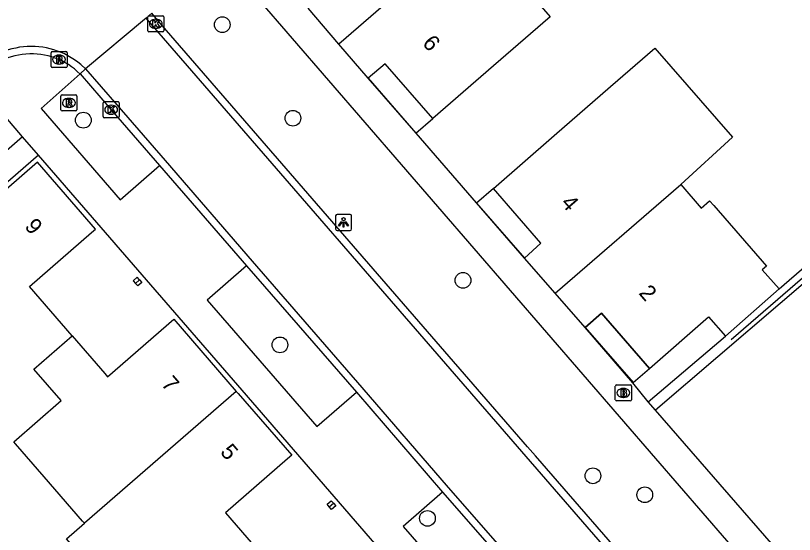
# Model space of a CAD drawing. Extents: x 155888 to 156864, y 383882 to 384671.
# Drawn here: x 156227.53 to 156275.97, y 384111.22 to 384143.46 of the extents above; entities that cross this region are included whole.
import ezdxf

# ---------------------------------------------------------------- set-up
doc = ezdxf.new("R2010")
doc.units = 0
for name, color, linetype in [('IMGEO_Boom', 7, 'Continuous'), ('IMGEO_Brandkraan', 7, 'Continuous'), ('IMGEO_Haag', 7, 'Continuous'), ('IMGEO_Hek', 7, 'Continuous'), ('IMGEO_Kolk', 7, 'Continuous'), ('IMGEO_Lichtpunt', 7, 'Continuous'), ('IMGEO_Pand', 7, 'Continuous'), ('IMGEO_Pand_nummerreeks', 7, 'Continuous'), ('IMGEO_Pand_overbouw', 7, 'Continuous'), ('IMGEO_Rijbaan_lokaal_gesloten', 7, 'Continuous'), ('IMGEO_Rijbaan_lokaal_open', 7, 'Continuous'), ('IMGEO_Rioolput', 7, 'Continuous'), ('IMGEO_Voetpad_open', 7, 'Continuous')]:
    doc.layers.add(name, color=color, linetype=linetype)

msp = doc.modelspace()

# ---------------------------------------------------------------- linework, layer by layer
at = {"layer": 'IMGEO_Boom'}
for centre in [(156240.386, 384142.895), (156244.778, 384137.082), (156231.744, 384136.961), (156255.357, 384127.006), (156243.971, 384122.995), (156263.435, 384114.858), (156266.66, 384113.679), (156253.144, 384112.211)]:
    msp.add_circle(centre, 0.489, dxfattribs=at)
at = {"layer": 'IMGEO_Brandkraan'}
for p, q in [((156264.828, 384119.582), (156264.828, 384120.434)), ((156264.903, 384120.508), (156265.755, 384120.508)), ((156265.316, 384120.288), (156265.341, 384120.288)), ((156265.829, 384120.434), (156265.829, 384119.582)), ((156265.339, 384119.728), (156265.314, 384119.728)), ((156265.755, 384119.508), (156264.903, 384119.508))]:
    msp.add_line(p, q, dxfattribs=at)
for points in [[(156264.828, 384119.582), (156264.828, 384120.434)], [(156264.903, 384120.508), (156265.755, 384120.508)], [(156265.176, 384120.208), (156265.176, 384119.808), (156265.389, 384119.808)], [(156265.407, 384120.208), (156265.176, 384120.208)], [(156265.355, 384120.127), (156265.301, 384120.127), (156265.301, 384120.051)], [(156265.301, 384120.051), (156265.354, 384120.051)], [(156265.829, 384120.434), (156265.829, 384119.582)], [(156265.363, 384119.975), (156265.301, 384119.975), (156265.301, 384119.894)], [(156265.301, 384119.894), (156265.363, 384119.894)], [(156265.755, 384119.508), (156264.903, 384119.508)]]:
    msp.add_lwpolyline(points, dxfattribs=at)
for centre, radius, start, end in [((156264.905, 384120.432), 0.0765, 91.552, 178.448), ((156264.905, 384120.432), 0.0765, 91.552, 178.448), ((156265.356, 384120.089), 0.0379, 267.8285, 90.9355), ((156265.411, 384120.063), 0.145, 59.4692, 91.5367), ((156265.436, 384120.11), 0.0922, 285.5137, 58.1501), ((156265.753, 384120.432), 0.0765, 1.552, 88.448), ((156265.753, 384120.432), 0.0765, 1.552, 88.448), ((156264.905, 384119.584), 0.0765, 181.552, 268.448), ((156264.905, 384119.584), 0.0765, 181.552, 268.448), ((156265.364, 384119.934), 0.0404, 269.8759, 90.5077), ((156265.395, 384120.059), 0.251, 268.6676, 293.5347), ((156265.441, 384119.918), 0.105, 301.3115, 78.989), ((156265.753, 384119.584), 0.0765, 271.552, 358.448), ((156265.753, 384119.584), 0.0765, 271.552, 358.448)]:
    msp.add_arc(centre, radius, start, end, dxfattribs=at)
for centre, major_axis, ratio, start_param, end_param in [((156265.315, 384120.008), (-0.387, 0.002), 0.722429, 4.712389, 7.853982), ((156265.34, 384120.008), (-0.39, 0.002), 0.717154, 1.570796, 4.712389)]:
    msp.add_ellipse(centre, major_axis=major_axis, ratio=ratio, start_param=start_param, end_param=end_param, dxfattribs=at)
at = {"layer": 'IMGEO_Haag'}
for points in [[(156302.21, 384148.793), (156267.335, 384118.935)], [(156275.017, 384126.47), (156285.523, 384135.566)], [(156266.876, 384119.462), (156271.681, 384123.545)]]:
    msp.add_lwpolyline(points, dxfattribs=at)
at = {"layer": 'IMGEO_Hek'}
msp.add_lwpolyline([(156302.003, 384149.234), (156272.024, 384123.309)], dxfattribs=at)
at = {"layer": 'IMGEO_Kolk'}
for p, q in [((156235.753, 384142.522), (156235.753, 384143.374)), ((156235.828, 384143.448), (156236.68, 384143.448)), ((156236.754, 384143.374), (156236.754, 384142.522)), ((156236.241, 384143.228), (156236.266, 384143.228)), ((156236.68, 384142.448), (156235.828, 384142.448)), ((156236.264, 384142.668), (156236.239, 384142.668)), ((156232.975, 384137.185), (156232.975, 384138.037)), ((156233.05, 384138.111), (156233.902, 384138.111)), ((156233.976, 384138.037), (156233.976, 384137.185)), ((156233.463, 384137.891), (156233.488, 384137.891)), ((156233.902, 384137.111), (156233.05, 384137.111)), ((156233.486, 384137.331), (156233.461, 384137.331))]:
    msp.add_line(p, q, dxfattribs=at)
for points in [[(156235.753, 384142.522), (156235.753, 384143.374)], [(156235.828, 384143.448), (156236.68, 384143.448)], [(156236.754, 384143.374), (156236.754, 384142.522)], [(156236.074, 384143.148), (156236.197, 384143.148), (156236.197, 384142.997), (156236.327, 384143.148), (156236.491, 384143.148), (156236.345, 384142.997), (156236.498, 384142.748), (156236.346, 384142.748), (156236.261, 384142.912), (156236.197, 384142.845), (156236.197, 384142.748), (156236.074, 384142.748), (156236.074, 384143.148)], [(156236.68, 384142.448), (156235.828, 384142.448)], [(156232.975, 384137.185), (156232.975, 384138.037)], [(156233.05, 384138.111), (156233.902, 384138.111)], [(156233.976, 384138.037), (156233.976, 384137.185)], [(156233.296, 384137.811), (156233.419, 384137.811), (156233.419, 384137.66), (156233.549, 384137.811), (156233.713, 384137.811), (156233.567, 384137.66), (156233.72, 384137.411), (156233.568, 384137.411), (156233.483, 384137.575), (156233.419, 384137.508), (156233.419, 384137.411), (156233.296, 384137.411), (156233.296, 384137.811)], [(156233.902, 384137.111), (156233.05, 384137.111)]]:
    msp.add_lwpolyline(points, dxfattribs=at)
for centre, start, end in [((156235.83, 384143.372), 91.552, 178.448), ((156235.83, 384143.372), 91.552, 178.448), ((156236.678, 384143.372), 1.552, 88.448), ((156236.678, 384143.372), 1.552, 88.448), ((156235.83, 384142.524), 181.552, 268.448), ((156235.83, 384142.524), 181.552, 268.448), ((156236.678, 384142.524), 271.552, 358.448), ((156236.678, 384142.524), 271.552, 358.448), ((156233.052, 384138.035), 91.552, 178.448), ((156233.052, 384138.035), 91.552, 178.448), ((156233.9, 384138.035), 1.552, 88.448), ((156233.9, 384138.035), 1.552, 88.448), ((156233.052, 384137.187), 181.552, 268.448), ((156233.052, 384137.187), 181.552, 268.448), ((156233.9, 384137.187), 271.552, 358.448), ((156233.9, 384137.187), 271.552, 358.448)]:
    msp.add_arc(centre, 0.0765, start, end, dxfattribs=at)
for centre, major_axis, ratio, start_param, end_param in [((156236.24, 384142.948), (-0.387, 0.002), 0.722429, 4.712389, 7.853982), ((156236.265, 384142.948), (-0.39, 0.002), 0.717154, 1.570796, 4.712389), ((156233.462, 384137.611), (-0.387, 0.002), 0.722429, 4.712389, 7.853982), ((156233.487, 384137.611), (-0.39, 0.002), 0.717154, 1.570796, 4.712389)]:
    msp.add_ellipse(centre, major_axis=major_axis, ratio=ratio, start_param=start_param, end_param=end_param, dxfattribs=at)
at = {"layer": 'IMGEO_Lichtpunt'}
for p, q in [((156247.43, 384131.008), (156247.43, 384130.201)), ((156247.43, 384131.008), (156247.43, 384130.201)), ((156248.332, 384131.103), (156247.524, 384131.103)), ((156248.332, 384131.103), (156247.524, 384131.103)), ((156248.426, 384130.201), (156248.426, 384131.008)), ((156248.426, 384130.201), (156248.426, 384131.008)), ((156247.524, 384130.107), (156248.332, 384130.107)), ((156247.524, 384130.107), (156248.332, 384130.107))]:
    msp.add_line(p, q, dxfattribs=at)
for points in [[(156247.804, 384130.672), (156247.843, 384130.644), (156247.655, 384130.382), (156247.617, 384130.409), (156247.804, 384130.672)], [(156247.906, 384130.624), (156247.953, 384130.624), (156247.953, 384130.302), (156247.906, 384130.302), (156247.906, 384130.624)], [(156248.016, 384130.644), (156248.054, 384130.671), (156248.241, 384130.409), (156248.202, 384130.381), (156248.016, 384130.644)]]:
    msp.add_lwpolyline(points, dxfattribs=at)
msp.add_circle((156247.929, 384130.806), 0.0994, dxfattribs=at)
for centre, start, end in [((156247.524, 384131.008), 90, 180), ((156247.524, 384131.008), 90, 180), ((156248.332, 384131.008), 0, 90), ((156248.332, 384131.008), 0, 90), ((156247.524, 384130.201), 180, 270), ((156247.524, 384130.201), 180, 270), ((156248.332, 384130.201), 270, 0), ((156248.332, 384130.201), 270, 360)]:
    msp.add_arc(centre, 0.0946, start, end, dxfattribs=at)
at = {"layer": 'IMGEO_Pand'}
for points in [[(156255.441, 384148.461), (156247.639, 384141.692)], [(156255.441, 384148.461), (156256.712, 384146.997), (156257.239, 384147.455), (156260.775, 384143.382), (156257.259, 384140.338), (156253.479, 384137.064), (156250.507, 384140.471), (156249.466, 384139.578)], [(156247.639, 384141.692), (156245.72, 384143.913)], [(156249.466, 384139.578), (156247.639, 384141.692)], [(156259.179, 384128.391), (156260.205, 384129.318), (156257.244, 384132.72), (156261.019, 384136), (156264.533, 384139.053), (156267.287, 384141.445), (156272.108, 384135.896), (156268.895, 384132.962)], [(156231.045, 384123.558), (156228.388, 384126.622), (156232.251, 384129.975), (156232.504, 384130.194), (156228.903, 384134.34), (156218.319, 384125.143), (156215.686, 384122.871), (156215.896, 384122.63), (156218.529, 384124.902), (156222.715, 384120.08), (156215.206, 384113.559)], [(156261.085, 384126.207), (156268.895, 384132.962)], [(156268.895, 384132.962), (156270.167, 384131.497), (156270.694, 384131.955), (156270.951, 384131.658), (156274.229, 384127.882), (156273.966, 384127.653), (156275.017, 384126.47)], [(156261.085, 384126.207), (156259.179, 384128.391)], [(156235.242, 384127.035), (156235.102, 384127.196), (156234.849, 384126.976), (156234.991, 384126.814)], [(156235.242, 384127.035), (156235.381, 384126.874), (156235.129, 384126.655), (156234.991, 384126.814)], [(156234.991, 384126.814), (156235.242, 384127.035)], [(156271.681, 384123.545), (156275.017, 384126.47)], [(156262.942, 384124.079), (156261.085, 384126.207)], [(156262.942, 384124.079), (156263.965, 384124.961), (156266.943, 384121.536), (156270.63, 384124.728), (156271.681, 384123.545)], [(156231.045, 384123.558), (156233.074, 384121.218), (156233.255, 384121.009), (156237.366, 384124.587), (156241.257, 384120.107)], [(156227.527, 384116.842), (156227.413, 384116.974), (156230.363, 384119.537), (156228.665, 384121.493), (156231.045, 384123.558)], [(156241.257, 384120.107), (156231.808, 384111.909)], [(156241.257, 384120.107), (156241.375, 384119.971), (156244.704, 384116.138), (156244.444, 384115.913), (156240.589, 384112.564), (156243.249, 384109.497)], [(156231.808, 384111.909), (156231.69, 384112.045), (156229.307, 384114.791), (156227.527, 384116.842)], [(156247.041, 384112.927), (156246.898, 384113.088), (156247.159, 384113.311), (156247.299, 384113.154)], [(156247.041, 384112.927), (156247.299, 384113.154)], [(156247.299, 384113.154), (156247.441, 384112.994), (156247.18, 384112.771), (156247.041, 384112.927)], [(156225.97, 384098.203), (156234.965, 384106.021), (156230.69, 384110.939), (156231.808, 384111.909)]]:
    msp.add_lwpolyline(points, dxfattribs=at)
at = {"layer": 'IMGEO_Pand_overbouw'}
for points in [[(156253.479, 384137.064), (156250.507, 384140.471), (156249.466, 384139.578), (156252.427, 384136.152)], [(156260.205, 384129.318), (156257.244, 384132.72), (156256.196, 384131.809), (156259.179, 384128.391)], [(156266.943, 384121.536), (156263.965, 384124.961), (156262.942, 384124.079), (156265.928, 384120.657)]]:
    msp.add_lwpolyline(points, close=True, dxfattribs=at)
at = {"layer": 'IMGEO_Rijbaan_lokaal_gesloten'}
for points in [[(156235.655, 384143.297), (156235.555, 384143.21), (156231.878, 384140.144)], [(156236.004, 384143.601), (156235.655, 384143.297)], [(156269.874, 384103.844), (156265.798, 384108.566), (156259.022, 384116.36), (156235.655, 384143.297)], [(156231.878, 384140.144), (156231.582, 384140.418)], [(156231.878, 384140.144), (156233.823, 384137.913), (156236.835, 384134.451), (156242.248, 384128.205), (156249.071, 384120.349), (156254.436, 384114.138), (156257.926, 384110.141), (156259.428, 384108.395), (156261.774, 384105.668), (156266.212, 384100.578)]]:
    msp.add_lwpolyline(points, dxfattribs=at)
msp.add_arc((156228.516, 384136.816), 4.73, 49.5942, 142.4789, dxfattribs=at)
at = {"layer": 'IMGEO_Rijbaan_lokaal_open'}
for points in [[(156270.265, 384104.121), (156266.847, 384108.071), (156259.86, 384116.097), (156259.369, 384116.661), (156236.378, 384143.165), (156236.004, 384143.601)], [(156231.878, 384140.144), (156231.541, 384139.83)], [(156231.541, 384139.83), (156233.476, 384137.611), (156236.488, 384134.15)], [(156236.488, 384134.15), (156241.9, 384127.903)], [(156241.9, 384127.903), (156248.723, 384120.048)], [(156248.723, 384120.048), (156254.089, 384113.836)], [(156254.089, 384113.836), (156257.579, 384109.84)]]:
    msp.add_lwpolyline(points, dxfattribs=at)
msp.add_arc((156228.516, 384136.816), 4.27, 44.8936, 144.1672, dxfattribs=at)
at = {"layer": 'IMGEO_Rioolput'}
for p, q in [((156229.734, 384140.3), (156229.734, 384141.152)), ((156229.809, 384141.226), (156230.661, 384141.226)), ((156230.222, 384141.006), (156230.247, 384141.006)), ((156230.735, 384141.152), (156230.735, 384140.3)), ((156230.245, 384140.446), (156230.22, 384140.446)), ((156230.661, 384140.226), (156229.809, 384140.226)), ((156230.346, 384137.609), (156230.346, 384138.461)), ((156230.421, 384138.535), (156231.273, 384138.535)), ((156231.347, 384138.461), (156231.347, 384137.609)), ((156230.834, 384138.315), (156230.859, 384138.315)), ((156231.273, 384137.535), (156230.421, 384137.535)), ((156230.857, 384137.755), (156230.832, 384137.755))]:
    msp.add_line(p, q, dxfattribs=at)
for points in [[(156229.734, 384140.3), (156229.734, 384141.152)], [(156229.809, 384141.226), (156230.661, 384141.226)], [(156230.323, 384140.924), (156230.071, 384140.926), (156230.071, 384140.526)], [(156230.735, 384141.152), (156230.735, 384140.3)], [(156230.071, 384140.526), (156230.195, 384140.526), (156230.195, 384140.688), (156230.206, 384140.688)], [(156230.249, 384140.845), (156230.195, 384140.845), (156230.195, 384140.764)], [(156230.195, 384140.764), (156230.247, 384140.764)], [(156230.253, 384140.659), (156230.324, 384140.526), (156230.464, 384140.526), (156230.399, 384140.652)], [(156230.661, 384140.226), (156229.809, 384140.226)], [(156230.346, 384137.609), (156230.346, 384138.461)], [(156230.421, 384138.535), (156231.273, 384138.535)], [(156231.347, 384138.461), (156231.347, 384137.609)], [(156230.935, 384138.233), (156230.683, 384138.235), (156230.683, 384137.835)], [(156230.683, 384137.835), (156230.807, 384137.835), (156230.807, 384137.997), (156230.818, 384137.997)], [(156230.861, 384138.154), (156230.807, 384138.154), (156230.807, 384138.073)], [(156230.807, 384138.073), (156230.859, 384138.073)], [(156230.865, 384137.968), (156230.936, 384137.835), (156231.076, 384137.835), (156231.011, 384137.961)], [(156231.273, 384137.535), (156230.421, 384137.535)]]:
    msp.add_lwpolyline(points, dxfattribs=at)
for centre, radius, start, end in [((156229.811, 384141.15), 0.0765, 91.552, 178.448), ((156229.811, 384141.15), 0.0765, 91.552, 178.448), ((156230.322, 384140.814), 0.109, 350.3612, 89.416), ((156230.659, 384141.15), 0.0765, 1.552, 88.448), ((156230.659, 384141.15), 0.0765, 1.552, 88.448), ((156230.205, 384140.635), 0.0533, 26.0293, 88.6989), ((156230.231, 384140.953), 0.19, 274.7715, 282.9687), ((156230.255, 384140.749), 0.0964, 77.0061, 93.1865), ((156230.269, 384140.806), 0.0378, 276.6634, 79.6772), ((156230.32, 384140.814), 0.112, 277.5842, 350.9817), ((156230.304, 384140.599), 0.108, 29.5134, 73.7905), ((156229.811, 384140.302), 0.0765, 181.552, 268.448), ((156229.811, 384140.302), 0.0765, 181.552, 268.448), ((156230.659, 384140.302), 0.0765, 271.552, 358.448), ((156230.659, 384140.302), 0.0765, 271.552, 358.448), ((156230.423, 384138.459), 0.0765, 91.552, 178.448), ((156230.423, 384138.459), 0.0765, 91.552, 178.448), ((156231.271, 384138.459), 0.0765, 1.552, 88.448), ((156231.271, 384138.459), 0.0765, 1.552, 88.448), ((156230.817, 384137.944), 0.0533, 26.0293, 88.6989), ((156230.843, 384138.262), 0.19, 274.7715, 282.9687), ((156230.867, 384138.058), 0.0964, 77.0061, 93.1865), ((156230.881, 384138.115), 0.0378, 276.6634, 79.6772), ((156230.934, 384138.123), 0.109, 350.3612, 89.416), ((156230.932, 384138.123), 0.112, 277.5842, 350.9817), ((156230.916, 384137.908), 0.108, 29.5134, 73.7905), ((156230.423, 384137.611), 0.0765, 181.552, 268.448), ((156230.423, 384137.611), 0.0765, 181.552, 268.448), ((156231.271, 384137.611), 0.0765, 271.552, 358.448), ((156231.271, 384137.611), 0.0765, 271.552, 358.448)]:
    msp.add_arc(centre, radius, start, end, dxfattribs=at)
for centre, major_axis, ratio, start_param, end_param in [((156230.221, 384140.726), (-0.387, 0.002), 0.722429, 4.712389, 7.853982), ((156230.246, 384140.726), (-0.39, 0.002), 0.717154, 1.570796, 4.712389), ((156230.833, 384138.035), (-0.387, 0.002), 0.722429, 4.712389, 7.853982), ((156230.858, 384138.035), (-0.39, 0.002), 0.717154, 1.570796, 4.712389)]:
    msp.add_ellipse(centre, major_axis=major_axis, ratio=ratio, start_param=start_param, end_param=end_param, dxfattribs=at)
at = {"layer": 'IMGEO_Voetpad_open'}
for points in [[(156240.218, 384147.268), (156267.33, 384115.942), (156277.633, 384104.037), (156281.229, 384099.923)], [(156231.541, 384139.83), (156229.115, 384137.69), (156234.04, 384132.002), (156236.488, 384134.15)], [(156259.179, 384128.391), (156256.203, 384131.83), (156252.45, 384136.162), (156249.466, 384139.578)], [(156227.956, 384135.922), (156225.054, 384139.316)], [(156227.956, 384135.922), (156225.769, 384134.023)], [(156228.952, 384134.784), (156227.956, 384135.922)], [(156228.952, 384134.784), (156195.288, 384105.561), (156189.338, 384100.396)], [(156261.783, 384096.974), (156257.057, 384102.381), (156253.783, 384106.157), (156249.606, 384110.968), (156241.618, 384120.183), (156237.428, 384125.007), (156235.411, 384127.346), (156228.952, 384134.784)], [(156241.9, 384127.903), (156239.435, 384125.773), (156246.271, 384117.926), (156248.723, 384120.048)], [(156266.876, 384119.462), (156265.908, 384120.63), (156262.942, 384124.079)], [(156267.335, 384118.935), (156266.876, 384119.462)], [(156282.76, 384101.221), (156279.529, 384104.91), (156267.335, 384118.935)], [(156254.089, 384113.836), (156251.641, 384111.7), (156255.109, 384107.715), (156257.579, 384109.84)]]:
    msp.add_lwpolyline(points, dxfattribs=at)

# ---------------------------------------------------------------- texts
at = {"layer": 'IMGEO_Pand_nummerreeks'}
for s, rotation, p in [('6', 310.931, (156252.781, 384141.715)), ('4', 310.9319, (156261.392, 384131.783)), ('9', 310.9777, (156228.047, 384130.324)), ('2', 310.9325, (156266.24, 384126.193)), ('7', 310.972, (156236.544, 384120.532)), ('5', 310.972, (156240.213, 384116.308))]:
    msp.add_text(s, height=1, rotation=rotation, dxfattribs=at).set_placement(p)

doc.saveas('drawing.dxf')
